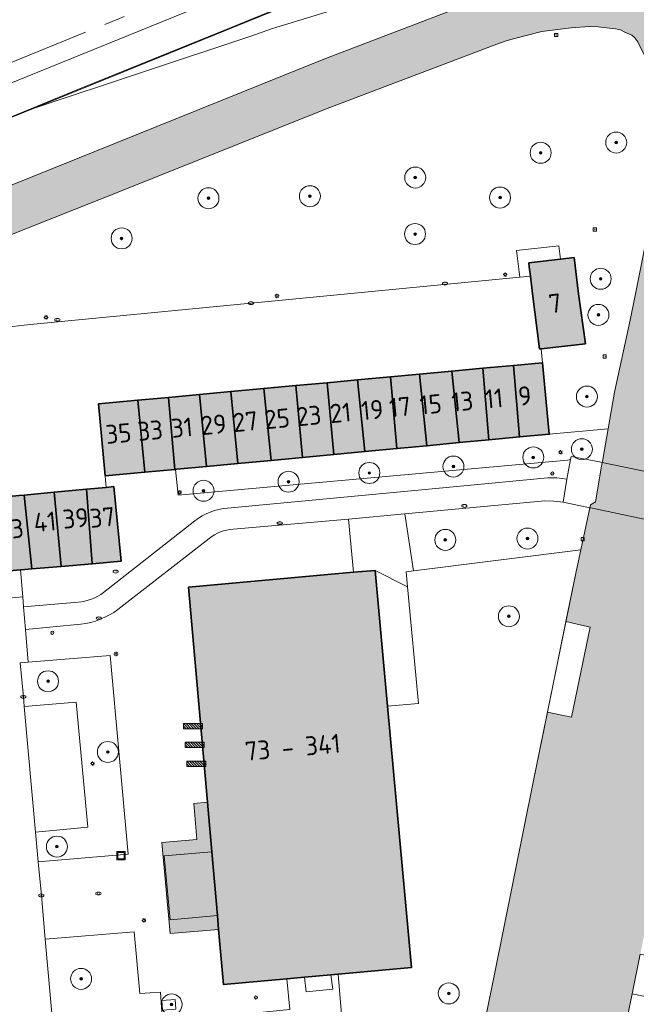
# Model space of a CAD drawing. Header units: metres. Extents: x 125349 to 128236, y 501602 to 503797.
# Tile 356 of 656: x 126668 to 126726, y 502682 to 502776. Entities that reach past the tile are written whole.
import ezdxf
from ezdxf.enums import TextEntityAlignment as Align

# ---------------------------------------------------------------- set-up
doc = ezdxf.new("R2010")
doc.units = ezdxf.units.M
doc.linetypes.add('AM-AS-SO', pattern=[16, 10, -2, 2, -2])
doc.layers.get('0').update_dxf_attribs({"linetype": 'CONTINUOUS'})
for name, color, linetype, lineweight in [('B-WE-AM-AS_SPOOR_TREIN-G', 10, 'AM-AS-SO', 18), ('B-WE-GK-BESCHOEIING-G', 130, 'GK-BESCHOEIING-SO', 18), ('B-WE-GK-KEERWAND_DAMWAND-G', 30, 'CONTINUOUS', 18), ('B-WE-GR-BEPLANTING_CULTUUR_BOSPLANTSOEN-GV', 90, 'CONTINUOUS', 18), ('B-WE-GR-BEPLANTING_CULTUUR_HEESTERS-GV', 90, 'CONTINUOUS', 18), ('B-WE-GR-BOOM-S-500', 90, 'CONTINUOUS', 18), ('B-WE-GR-GRAS-GV', 60, 'CONTINUOUS', 13), ('B-WE-GR-GROENVOORZIENING-GV', 80, 'CONTINUOUS', 18), ('B-WE-IE-MEUBILAIR-S', 7, 'CONTINUOUS', 18), ('B-WE-IE-MEUBILAIR_WEGMEUBILAIR-GV', 7, 'CONTINUOUS', 18), ('B-WE-IE-MEUBILAIR_WEGMEUBILAIR-S', 7, 'CONTINUOUS', 18), ('B-WE-IE-MEUBILAIR_WEGMEUBILAIR_AFVALBAK-S', 7, 'CONTINUOUS', 18), ('B-WE-IE-TERREINAFSCHEIDING_KUNSTMATIG_HEKWERK-G', 20, 'IE-TERREINAFSCHEIDING_KUNSTMATIG-SO', 18), ('B-WE-IE-TERREINAFSCHEIDING_KUNSTMATIG_MUUR-G', 90, 'IE-TERREINAFSCHEIDING_KUNSTMATIG-SO', 18), ('B-WE-KW-KUNSTWERK_DEK-GV', 170, 'CONTINUOUS', 18), ('B-WE-KW-KUNSTWERK_PERRON-GV', 170, 'CONTINUOUS', 18), ('B-WE-OG-BEBOUWING-GV', 7, 'CONTINUOUS', 35), ('B-WE-OG-BEBOUWING-T18', 10, 'CONTINUOUS', 18), ('B-WE-OG-BEBOUWING_LUIFEL-GV', 7, 'CONTINUOUS', 18), ('B-WE-OG-BEBOUWING_TRAP-GV', 7, 'CONTINUOUS', 18), ('B-WE-OG-TERREIN_BEGROEID-GV', 7, 'CONTINUOUS', 18), ('B-WE-OG-TERREIN_ERF-GV', 7, 'CONTINUOUS', 18), ('B-WE-OG-TERREIN_OEVER-GV', 7, 'CONTINUOUS', 18), ('B-WE-OG-WATER_SLOOT-GV', 120, 'CONTINUOUS', 18), ('B-WE-VH-HALFVERHARDING-GV', 130, 'CONTINUOUS', 18), ('B-WE-VH-OPENVERHARDING-GV', 90, 'CONTINUOUS', 18), ('B-WE-VH-OPENVERHARDING_BETONSTRAATSTEEN-GV', 90, 'CONTINUOUS', 18)]:
    doc.layers.add(name, color=color, linetype=linetype, lineweight=lineweight)
for name, color, linetype, lineweight, true_color in [('B-WE-OG-BEBOUWING-V', 7, 'CONTINUOUS', 18, 0xcc646e), ('B-WE-OG-BEBOUWING_LUIFEL-V', 7, 'CONTINUOUS', 18, 0xcc646e), ('B-WE-OG-BEBOUWING_TRAP-V', 7, 'CONTINUOUS', 18, 0xff9999), ('B-WE-OG-WATER_SLOOT-V', 7, 'CONTINUOUS', 18, 0x73e9ff)]:
    doc.layers.add(name, color=color, linetype=linetype, lineweight=lineweight, true_color=true_color)
doc.styles.add('NLCS-ISO', font='NLCS-ISO.ttf')
doc.styles.add('NLCS-ISO-M1000-T18', font='NLCS-ISO.ttf', dxfattribs={"height": 1.8})
doc.linetypes.add('GK-BESCHOEIING-SO', pattern='A,18,-3,[1,NLCS.SHX,S=0.6,R=0,X=0,Y=0],-3', length=24)
doc.linetypes.add('IE-TERREINAFSCHEIDING_KUNSTMATIG-SO', pattern='A,4,[82,NLCS.SHX,S=0.75,R=90,X=0,Y=0],4,-2', length=10)

# ---------------------------------------------------------------- blocks, each defined once
blk = doc.blocks.new('SIE-WEG_AFVALBAK-SO')
at = {"color": 0, "linetype": 'ByBlock', "lineweight": 18}
for points in [[(-2, -2), (2, -2), (2, 2), (-2, 2)], [(-1.5, -1.5), (1.5, -1.5), (1.5, 1.5), (-1.5, 1.5)]]:
    blk.add_lwpolyline(points, close=True, dxfattribs=at)
blk = doc.blocks.new('SIE-MEUBILAIR_BORD_LOCATIEPAAL-SO')
blk.add_lwpolyline([(-0.75, -0.75), (0.75, -0.75), (0.75, 0.75), (-0.75, 0.75)], close=True)
at = {"style": 'NLCS-ISO'}
blk.add_text('lp', height=0.75, dxfattribs=at).set_placement((0.01, 0.12), align=Align.MIDDLE_CENTER)
blk = doc.blocks.new('SIE-MEUBILAIR_PAAL_LICHTMAST-SO')
for points in [[(-0.62, 0), (-1, 0)], [(-0.71, 0.71), (-0.44, 0.44)], [(0, 1), (0, 0.62)], [(0.44, 0.44), (0.71, 0.71)], [(1, 0), (0.62, 0)], [(-0.71, -0.71), (-0.44, -0.44)], [(0, -0.62), (0, -1)], [(0.44, -0.44), (0.71, -0.71)]]:
    blk.add_lwpolyline(points)
blk.add_circle((0, 0), 0.5)
blk = doc.blocks.new('SIE-MEUBILAIR_PAAL_AFSLUITPAAL-SO')
blk.add_circle((0, 0), 0.75)
at = {"style": 'NLCS-ISO'}
blk.add_text('af', height=0.75, dxfattribs=at).set_placement((0, 0.05), align=Align.MIDDLE_CENTER)
blk = doc.blocks.new('SIE-MEUBILAIR_PAAL_VERKEERSBORD-SO')
blk.add_circle((0, 0), 0.75)
at = {"style": 'NLCS-ISO'}
blk.add_text('vb', height=0.75, dxfattribs=at).set_placement((0, 0.07), align=Align.MIDDLE_CENTER)
blk = doc.blocks.new('SIE-MEUBILAIR_PUT_KOLK-SO')
blk.add_ellipse((0, 0), major_axis=(1.25, 0), ratio=0.54)
at = {"style": 'NLCS-ISO'}
blk.add_text('klk', height=0.75, dxfattribs=at).set_placement((0.03, 0), align=Align.MIDDLE_CENTER)
blk = doc.blocks.new('SIE-MEUBILAIR_PUT_RIOOLPUT-SO')
blk.add_ellipse((0, 0), major_axis=(1.25, 0), ratio=0.54)
at = {"style": 'NLCS-ISO'}
blk.add_text('ri', height=0.75, dxfattribs=at).set_placement((-0.04, 0.07), align=Align.MIDDLE_CENTER)
blk = doc.blocks.new('SIE-WEG_FIETSREK-SO')
for p, q in [((-4.5, 1.25), (-2, -1.25)), ((-4.5, 0), (-3.25, -1.25)), ((-3.25, 1.25), (-0.75, -1.25)), ((-2, 1.25), (0.5, -1.25)), ((-0.75, 1.25), (1.75, -1.25)), ((0.5, 1.25), (3, -1.25)), ((1.76, 1.25), (4.26, -1.25)), ((3.01, 1.25), (4.5, -0.24)), ((4.26, 1.25), (4.5, 1.01))]:
    blk.add_line(p, q)
at = {"flags": 128}
blk.add_lwpolyline([(4.51, -1.25), (-4.51, -1.25), (-4.51, 1.25), (4.51, 1.25), (4.51, -1.25)], close=True, dxfattribs=at)
blk = doc.blocks.new('SGR-BOOM_01-SO')
at = {"linetype": 'ByBlock', "lineweight": 18}
h = blk.add_hatch(color=0, dxfattribs=at)
h.dxf.hatch_style = 1
edge = h.paths.add_edge_path()
edge.add_arc((0, 0), 0.25, 0, 360)
at = {"color": 0, "linetype": 'ByBlock', "lineweight": 18}
for radius in [2, 0.25]:
    blk.add_circle((0, 0), radius, dxfattribs=at)

msp = doc.modelspace()

# ---------------------------------------------------------------- hatches: boundary and pattern name
at = {"layer": 'B-WE-OG-BEBOUWING-V'}
for points in [[(126716.248, 502751.676), (126716.444, 502750), (126717.132, 502744.745), (126717.277, 502744.761), (126721.489, 502745.231), (126720.83, 502750), (126720.407, 502753.438), (126719.116, 502753.287), (126716.101, 502752.935), (126716.143, 502752.572)], [(126711.709, 502742.902), (126712.279, 502736.078), (126715.213, 502736.354), (126714.648, 502743.175)], [(126714.648, 502743.175), (126715.213, 502736.354), (126718.044, 502736.621), (126717.402, 502743.431)], [(126706.388, 502735.523), (126705.699, 502742.343), (126702.918, 502742.084), (126703.535, 502735.254)], [(126706.388, 502735.523), (126709.481, 502735.815), (126708.76, 502742.627), (126705.699, 502742.343)], [(126711.709, 502742.902), (126708.76, 502742.627), (126709.481, 502735.815), (126712.279, 502736.078)], [(126694.546, 502734.408), (126693.904, 502741.246), (126690.874, 502740.964), (126691.564, 502734.127)], [(126694.546, 502734.408), (126697.524, 502734.688), (126696.899, 502741.524), (126693.904, 502741.246)], [(126696.899, 502741.524), (126697.524, 502734.688), (126700.5, 502734.969), (126699.796, 502741.794)], [(126699.796, 502741.794), (126700.5, 502734.969), (126703.535, 502735.254), (126702.918, 502742.084)], [(126685.414, 502733.548), (126684.732, 502740.393), (126681.805, 502740.12), (126682.394, 502733.263), (126682.472, 502733.271), (126682.581, 502733.281)], [(126688.398, 502733.829), (126687.736, 502740.672), (126684.732, 502740.393), (126685.414, 502733.548)], [(126688.398, 502733.829), (126691.564, 502734.127), (126690.874, 502740.964), (126687.736, 502740.672)], [(126679.542, 502732.995), (126678.877, 502739.848), (126675.128, 502739.499), (126675.769, 502732.639)], [(126679.542, 502732.995), (126682.394, 502733.263), (126681.805, 502740.12), (126678.877, 502739.848)], [(126671.563, 502724.034), (126670.901, 502731.083), (126668.059, 502730.813), (126668.78, 502723.8)], [(126671.563, 502724.034), (126674.533, 502724.283), (126674.532, 502724.291), (126673.995, 502731.378), (126670.901, 502731.083)], [(126674.533, 502724.283), (126677.289, 502724.515), (126676.603, 502731.626), (126675.874, 502731.557), (126673.995, 502731.378), (126674.532, 502724.291)], [(126664.911, 502730.516), (126665.587, 502723.511), (126667.692, 502723.707), (126667.774, 502723.715), (126668.78, 502723.8), (126668.059, 502730.813), (126667.586, 502730.768)], [(126686.456, 502690.77), (126686.571, 502689.458), (126687.033, 502684.199), (126693.072, 502684.751), (126694.738, 502684.903), (126697.238, 502685.132), (126697.96, 502685.198), (126704.943, 502685.836), (126702.656, 502710.704), (126701.466, 502723.65), (126699.394, 502723.465), (126683.707, 502722.064), (126685.508, 502701.561), (126685.922, 502696.842)]]:
    msp.add_hatch(color=256, dxfattribs=at).paths.add_polyline_path(points)
at = {"layer": 'B-WE-OG-BEBOUWING_LUIFEL-V'}
msp.add_hatch(color=256, dxfattribs=at).paths.add_polyline_path([(126686.456, 502690.77), (126685.922, 502696.842), (126681.388, 502696.444), (126681.962, 502690.375)])
at = {"layer": 'B-WE-OG-BEBOUWING_TRAP-V'}
msp.add_hatch(color=256, dxfattribs=at).paths.add_polyline_path([(126686.571, 502689.458), (126686.456, 502690.77), (126685.922, 502696.842), (126685.508, 502701.561), (126684.199, 502701.446), (126684.503, 502698.029), (126681.177, 502697.73), (126681.962, 502689.053)])
at = {"layer": 'B-WE-OG-WATER_SLOOT-V'}
h = msp.add_hatch(color=256, dxfattribs=at)
edge = h.paths.add_edge_path()
edge.add_line((126721.048, 502725.601), (126720.6, 502723.542))
edge.add_line((126720.6, 502723.542), (126719.627, 502718.774))
edge.add_line((126719.627, 502718.774), (126721.95, 502718.24))
edge.add_line((126721.95, 502718.24), (126720.16, 502709.67))
edge.add_line((126720.16, 502709.67), (126717.866, 502710.138))
edge.add_line((126717.866, 502710.138), (126716.54, 502703.64))
edge.add_line((126716.54, 502703.64), (126712.796, 502685.021))
edge.add_line((126712.796, 502685.021), (126708.921, 502666.122))
edge.add_line((126708.921, 502666.122), (126711.29, 502665.61))
edge.add_line((126711.29, 502665.61), (126708.67, 502654.16))
edge.add_line((126708.67, 502654.16), (126706.616, 502654.742))
edge.add_line((126706.616, 502654.742), (126698.314, 502613.332))
edge.add_line((126698.314, 502613.332), (126695.926, 502601.153))
edge.add_line((126695.926, 502601.153), (126695.289, 502597.59))
edge.add_line((126695.289, 502597.59), (126694.378, 502593.801))
edge.add_line((126694.378, 502593.801), (126692.892, 502586.584))
edge.add_line((126692.892, 502586.584), (126694.89, 502586.15))
edge.add_line((126694.89, 502586.15), (126693.1, 502577.58))
edge.add_line((126693.1, 502577.58), (126691.11, 502577.934))
edge.add_line((126691.11, 502577.934), (126689.147, 502568.403))
edge.add_line((126689.147, 502568.403), (126694.479, 502568.448))
edge.add_line((126694.479, 502568.448), (126696.429, 502568.465))
edge.add_line((126696.429, 502568.465), (126701.893, 502568.511))
edge.add_line((126701.893, 502568.511), (126703.648, 502576.991))
edge.add_line((126703.648, 502576.991), (126705.615, 502586.492))
edge.add_line((126705.615, 502586.492), (126709.119, 502602.717))
edge.add_line((126709.119, 502602.717), (126710.353, 502608.743))
edge.add_line((126710.353, 502608.743), (126710.521, 502609.666))
edge.add_line((126710.521, 502609.666), (126711.314, 502613.391))
edge.add_line((126711.314, 502613.391), (126711.372, 502613.857))
edge.add_line((126711.372, 502613.857), (126711.637, 502615.184))
edge.add_line((126711.637, 502615.184), (126713.383, 502623.725))
edge.add_line((126713.383, 502623.725), (126711.16, 502624.23))
edge.add_line((126711.16, 502624.23), (126712.97, 502632.59))
edge.add_line((126712.97, 502632.59), (126715.119, 502632.08))
edge.add_line((126715.119, 502632.08), (126718.055, 502645.95))
edge.add_line((126718.055, 502645.95), (126720.616, 502658.044))
edge.add_line((126720.616, 502658.044), (126722.007, 502664.512))
edge.add_line((126722.007, 502664.512), (126719.75, 502664.94))
edge.add_line((126719.75, 502664.94), (126721.79, 502674.07))
edge.add_line((126721.79, 502674.07), (126723.924, 502673.586))
edge.add_line((126723.924, 502673.586), (126723.988, 502673.894))
edge.add_line((126723.988, 502673.894), (126725.944, 502683.308))
edge.add_line((126725.944, 502683.308), (126726.71, 502687.08))
edge.add_line((126726.71, 502687.08), (126728.867, 502697.831))
edge.add_line((126728.867, 502697.831), (126730.036, 502703.147))
edge.add_line((126730.036, 502703.147), (126733.197, 502718.169))
edge.add_line((126733.197, 502718.169), (126735.025, 502726.855))
edge.add_line((126735.025, 502726.855), (126735.772, 502730.903))
edge.add_line((126735.772, 502730.903), (126735.84, 502731.27))
edge.add_line((126735.84, 502731.27), (126736.582, 502734.692))
edge.add_line((126736.582, 502734.692), (126748.107, 502743.538))
edge.add_line((126748.107, 502743.538), (126755.346, 502744.947))
edge.add_line((126755.346, 502744.947), (126756.488, 502746.514))
edge.add_line((126756.488, 502746.514), (126756.408, 502747.227))
edge.add_line((126756.408, 502747.227), (126754.982, 502748.498))
edge.add_line((126754.982, 502748.498), (126747.239, 502747.544))
edge.add_line((126747.239, 502747.544), (126745.51, 502750))
edge.add_line((126745.51, 502750), (126742.958, 502753.626))
edge.add_line((126742.958, 502753.626), (126741.642, 502755.31))
edge.add_line((126741.642, 502755.31), (126741.848, 502765.585))
edge.add_line((126741.848, 502765.585), (126739.322, 502772.93))
edge.add_line((126739.322, 502772.93), (126738.812, 502774.414))
edge.add_line((126738.812, 502774.414), (126735.246, 502784.556))
edge.add_line((126735.246, 502784.556), (126734.924, 502784.332))
edge.add_line((126734.924, 502784.332), (126734.59, 502784.92))
edge.add_line((126734.59, 502784.92), (126733.005, 502786.001))
edge.add_line((126733.005, 502786.001), (126732.969, 502786.007))
edge.add_line((126732.969, 502786.007), (126730.368, 502785.732))
edge.add_line((126730.368, 502785.732), (126730.758, 502784.828))
edge.add_line((126730.758, 502784.828), (126730.551, 502784.738))
edge.add_line((126730.551, 502784.738), (126730.29, 502785.342))
edge.add_line((126730.29, 502785.342), (126727.247, 502784.118))
edge.add_line((126727.247, 502784.118), (126727.471, 502783.482))
edge.add_line((126727.471, 502783.482), (126727.192, 502783.367))
edge.add_line((126727.192, 502783.367), (126726.853, 502784.32))
edge.add_line((126726.853, 502784.32), (126721.424, 502781.729))
edge.add_line((126721.424, 502781.729), (126716.856, 502780.129))
edge.add_line((126716.856, 502780.129), (126696.57, 502772.348))
edge.add_line((126696.57, 502772.348), (126641.156, 502750))
edge.add_line((126641.156, 502750), (126617.566, 502740.478))
edge.add_line((126617.566, 502740.478), (126605.788, 502735.704))
edge.add_line((126605.788, 502735.704), (126590.215, 502729.323))
edge.add_line((126590.215, 502729.323), (126547.234, 502711.995))
edge.add_line((126547.234, 502711.995), (126546.9, 502711.42))
edge.add_line((126546.9, 502711.42), (126546.39, 502710.542))
edge.add_line((126546.39, 502710.542), (126547.47, 502708.146))
edge.add_line((126547.47, 502708.146), (126548.771, 502707.671))
edge.add_line((126548.771, 502707.671), (126553.798, 502709.85))
edge.add_line((126553.798, 502709.85), (126575.321, 502718.987))
edge.add_line((126575.321, 502718.987), (126646.394, 502747.541))
edge.add_line((126646.394, 502747.541), (126652.607, 502750))
edge.add_line((126652.607, 502750), (126675.17, 502758.93))
edge.add_line((126675.17, 502758.93), (126697.168, 502767.741))
edge.add_line((126697.168, 502767.741), (126713.045, 502773.758))
edge.add_line((126713.045, 502773.758), (126714.045, 502774.109))
edge.add_line((126714.045, 502774.109), (126715.844, 502774.611))
edge.add_line((126715.844, 502774.611), (126717.343, 502774.963))
edge.add_line((126717.343, 502774.963), (126718.343, 502775.114))
edge.add_line((126718.343, 502775.114), (126720.143, 502775.316))
edge.add_line((126720.143, 502775.316), (126721.892, 502775.468))
edge.add_line((126721.892, 502775.468), (126722.692, 502775.419))
edge.add_line((126722.692, 502775.419), (126723.492, 502775.32))
edge.add_line((126723.492, 502775.32), (126724.342, 502775.221))
edge.add_line((126724.342, 502775.221), (126724.842, 502775.122))
edge.add_line((126724.842, 502775.122), (126725.242, 502774.922))
edge.add_line((126725.242, 502774.922), (126725.893, 502774.623))
edge.add_line((126725.893, 502774.623), (126726.193, 502774.373))
edge.add_line((126726.193, 502774.373), (126726.465, 502773.999))
edge.add_line((126726.465, 502773.999), (126729.223, 502768.348))
edge.add_arc((126725.798, 502766.654), 3.821, -17.60745, 26.31569, ccw=False)
edge.add_line((126729.44, 502765.498), (126727.698, 502757.159))
edge.add_line((126727.698, 502757.159), (126726.25, 502750))
edge.add_line((126726.25, 502750), (126725.74, 502747.48))
edge.add_line((126725.74, 502747.48), (126724.27, 502740.627))
edge.add_line((126724.27, 502740.627), (126723.651, 502737.126))
edge.add_line((126723.651, 502737.126), (126723.136, 502734.212))
edge.add_line((126723.136, 502734.212), (126723.089, 502733.932))
edge.add_line((126723.089, 502733.932), (126723.03, 502733.578))
edge.add_line((126723.03, 502733.578), (126722.459, 502730.18))
edge.add_line((126722.459, 502730.18), (126721.981, 502729.896))
edge.add_line((126721.981, 502729.896), (126721.919, 502729.611))
edge.add_line((126721.919, 502729.611), (126721.048, 502725.601))

# ---------------------------------------------------------------- linework, layer by layer
at = {"layer": 'B-WE-AM-AS_SPOOR_TREIN-G', "flags": 128}
msp.add_lwpolyline([(126382.953, 502656.767), (126392.939, 502660.825), (126407.407, 502666.689), (126417.824, 502670.898), (126451.671, 502684.627), (126465.953, 502690.404), (126479.17, 502695.767), (126493.366, 502701.518), (126508.229, 502707.538), (126519.227, 502711.985), (126533.067, 502717.592), (126546.779, 502723.169), (126558.742, 502728.029), (126571.534, 502733.241), (126584.581, 502738.541), (126600.183, 502744.899), (126614.892, 502750.891), (126631.927, 502757.829), (126646.546, 502763.779), (126661.212, 502769.751), (126677.144, 502776.228), (126692.819, 502782.619), (126706.359, 502788.119), (126722.478, 502794.676)], dxfattribs=at)
at = {"layer": 'B-WE-GK-BESCHOEIING-G', "flags": 128}
for points in [[(126725.74, 502747.48), (126726.25, 502750), (126727.698, 502757.159), (126729.44, 502765.498), (126729.593, 502766.213), (126729.608, 502766.944), (126729.483, 502767.665), (126729.223, 502768.348), (126726.465, 502773.999)], [(126689.147, 502568.403), (126694.378, 502593.801), (126695.289, 502597.59), (126695.926, 502601.153), (126698.314, 502613.332), (126707.842, 502660.859), (126712.796, 502685.021), (126716.54, 502703.64), (126720.6, 502723.542), (126721.981, 502729.896)], [(126725.944, 502683.308), (126722.954, 502668.918), (126720.616, 502658.044), (126718.055, 502645.95), (126714.308, 502628.251), (126711.637, 502615.184), (126711.372, 502613.857), (126711.314, 502613.391)]]:
    msp.add_lwpolyline(points, dxfattribs=at)
at = {"layer": 'B-WE-GK-KEERWAND_DAMWAND-G', "flags": 128}
msp.add_lwpolyline([(126728.983, 502686.618), (126726.71, 502687.08), (126725.944, 502683.308), (126728.253, 502682.839)], dxfattribs=at)
at = {"layer": 'B-WE-GR-BEPLANTING_CULTUUR_BOSPLANTSOEN-GV', "flags": 128}
for points in [[(126726.465, 502773.999), (126726.193, 502774.373), (126725.893, 502774.623), (126725.242, 502774.922), (126724.842, 502775.122), (126724.342, 502775.221), (126723.492, 502775.32), (126722.692, 502775.419), (126721.892, 502775.468), (126720.143, 502775.316), (126718.343, 502775.114), (126717.343, 502774.963), (126715.844, 502774.611), (126714.045, 502774.109), (126713.045, 502773.758), (126697.168, 502767.741), (126675.17, 502758.93), (126652.607, 502750), (126646.394, 502747.541), (126575.321, 502718.987)], [(126718.044, 502736.621), (126723.651, 502737.126), (126724.27, 502740.627), (126725.74, 502747.48), (126726.25, 502750), (126727.698, 502757.159)], [(126622.024, 502731.163), (126635.748, 502735.995), (126665.013, 502746.355), (126666.024, 502746.654), (126666.983, 502746.875), (126668.048, 502747.002), (126668.976, 502747.1), (126715.235, 502751.578), (126714.924, 502754.106), (126718.957, 502754.577), (126719.116, 502753.287), (126720.407, 502753.438), (126720.83, 502750), (126721.489, 502745.231), (126717.277, 502744.761), (126717.402, 502743.431), (126718.044, 502736.621)], [(126679.048, 502613.61), (126685.145, 502614.934), (126688.432, 502616.109), (126690.272, 502616.063), (126697.02, 502621.523), (126701.068, 502647.623), (126697.96, 502685.198), (126697.238, 502685.132), (126697.427, 502683.768), (126694.918, 502683.493), (126694.738, 502684.9), (126694.738, 502684.903), (126693.072, 502684.751), (126693.343, 502681.825)]]:
    msp.add_lwpolyline(points, dxfattribs=at)
at = {"layer": 'B-WE-GR-BEPLANTING_CULTUUR_HEESTERS-GV', "flags": 128}
for points in [[(126723.136, 502734.212), (126723.651, 502737.126), (126718.044, 502736.621), (126715.213, 502736.354), (126712.279, 502736.078), (126709.481, 502735.815), (126706.388, 502735.523), (126703.535, 502735.254), (126700.5, 502734.969), (126697.524, 502734.688), (126694.546, 502734.408), (126691.564, 502734.127), (126688.398, 502733.829), (126685.414, 502733.548), (126682.581, 502733.281), (126682.472, 502733.271), (126682.719, 502730.799), (126719.782, 502734.148), (126720.082, 502734.197), (126719.724, 502732.349), (126719.365, 502730.151), (126721.919, 502729.611), (126721.981, 502729.896), (126722.459, 502730.18), (126723.03, 502733.578), (126723.089, 502733.932)], [(126705.13, 502723.6), (126721.048, 502725.601), (126721.919, 502729.611), (126719.365, 502730.151), (126718.465, 502730.255), (126717.615, 502730.258), (126704.301, 502729.025)], [(126669.4, 502695.874), (126677.953, 502696.604), (126676.249, 502715.534), (126668.429, 502714.909), (126667.675, 502714.849), (126667.978, 502711.617), (126668.069, 502710.674), (126673.018, 502711.081), (126674.104, 502699.183), (126669.14, 502698.719)], [(126681.236, 502680.663), (126681.024, 502683.463), (126679.08, 502683.339), (126678.541, 502689.225), (126670.067, 502688.521), (126670.832, 502680.052), (126671.237, 502680.087), (126671.255, 502679.921), (126677.665, 502680.346)]]:
    msp.add_lwpolyline(points, close=True, dxfattribs=at)
at = {"layer": 'B-WE-GR-GRAS-GV', "flags": 128}
msp.add_lwpolyline([(126727.676, 502792.224), (126724.131, 502790.726), (126716.51, 502787.507), (126716.683, 502787.074), (126716.219, 502786.885), (126668.993, 502767.682), (126689.633, 502774.545), (126691.696, 502775.262), (126700.551, 502778.004), (126705.191, 502779.892), (126713.469, 502783.708), (126717.082, 502785.259), (126721.197, 502787.468), (126724.258, 502788.793), (126724.843, 502789.027), (126728.382, 502790.44), (126745.01, 502797.078), (126745.542, 502797.134), (126748.023, 502798.194), (126747.456, 502798.753), (126746.379, 502799.263), (126745.193, 502799.392), (126744.032, 502799.124)], close=True, dxfattribs=at)
at = {"layer": 'B-WE-GR-GROENVOORZIENING-GV', "flags": 128}
msp.add_lwpolyline([(126719.627, 502718.774), (126717.866, 502710.138), (126720.16, 502709.67), (126721.95, 502718.24)], close=True, dxfattribs=at)
at = {"layer": 'B-WE-IE-MEUBILAIR_WEGMEUBILAIR-GV', "flags": 128}
msp.add_lwpolyline([(126682.432, 502682.768), (126681.163, 502682.68), (126681.24, 502681.763), (126682.509, 502681.851)], close=True, dxfattribs=at)
at = {"layer": 'B-WE-IE-TERREINAFSCHEIDING_KUNSTMATIG_HEKWERK-G', "flags": 128}
msp.add_lwpolyline([(126558.953, 502723.002), (126567.477, 502726.491), (126577.709, 502730.644), (126587.76, 502734.738), (126599.438, 502739.478), (126608.282, 502743.04), (126621.147, 502748.291), (126629.348, 502751.606), (126641.772, 502756.63), (126652.679, 502761.111), (126663.487, 502765.493), (126673.156, 502769.444), (126687.756, 502775.373), (126699.473, 502780.172), (126706.855, 502783.193), (126716.429, 502787.068), (126715.456, 502789.516)], dxfattribs=at)
at = {"layer": 'B-WE-IE-TERREINAFSCHEIDING_KUNSTMATIG_MUUR-G', "flags": 128}
msp.add_lwpolyline([(126539.368, 502715.004), (126539.82, 502715.183), (126541.83, 502715.979), (126558.953, 502723.002), (126668.993, 502767.682), (126716.219, 502786.885), (126716.683, 502787.074), (126715.552, 502789.901)], dxfattribs=at)
at = {"layer": 'B-WE-KW-KUNSTWERK_DEK-GV', "flags": 128}
msp.add_lwpolyline([(126721.919, 502729.611), (126722.012, 502729.591), (126734.85, 502726.89), (126735.025, 502726.855), (126738.197, 502726.227), (126738.205, 502726.267), (126738.657, 502728.574), (126739.014, 502730.222), (126739.066, 502730.572), (126735.84, 502731.27), (126735.769, 502731.285), (126723.089, 502733.932), (126722.831, 502733.986), (126720.133, 502734.497), (126720.082, 502734.197), (126719.724, 502732.349), (126719.365, 502730.151)], close=True, dxfattribs=at)
at = {"layer": 'B-WE-KW-KUNSTWERK_PERRON-GV', "flags": 128}
msp.add_lwpolyline([(126481.739, 502691.489), (126537.447, 502714.216), (126537.577, 502714.269), (126539.368, 502715.004), (126539.377, 502715.008), (126539.82, 502715.183), (126541.823, 502715.976), (126541.83, 502715.979), (126558.953, 502723.002), (126668.993, 502767.682), (126716.219, 502786.885), (126716.683, 502787.074), (126716.51, 502787.507), (126716.302, 502788.027), (126715.965, 502788.868), (126715.552, 502789.901), (126565.268, 502728.859), (126504.032, 502703.86), (126465.426, 502688.234)], dxfattribs=at)
at = {"layer": 'B-WE-OG-BEBOUWING-GV', "flags": 128}
for points in [[(126716.248, 502751.676), (126716.444, 502750), (126717.132, 502744.745), (126717.277, 502744.761), (126721.489, 502745.231), (126720.83, 502750), (126720.407, 502753.438), (126719.116, 502753.287), (126716.101, 502752.935), (126716.143, 502752.572)], [(126711.709, 502742.902), (126712.279, 502736.078), (126715.213, 502736.354), (126714.648, 502743.175)], [(126714.648, 502743.175), (126715.213, 502736.354), (126718.044, 502736.621), (126717.402, 502743.431)], [(126706.388, 502735.523), (126705.699, 502742.343), (126702.918, 502742.084), (126703.535, 502735.254)], [(126706.388, 502735.523), (126709.481, 502735.815), (126708.76, 502742.627), (126705.699, 502742.343)], [(126711.709, 502742.902), (126708.76, 502742.627), (126709.481, 502735.815), (126712.279, 502736.078)], [(126694.546, 502734.408), (126693.904, 502741.246), (126690.874, 502740.964), (126691.564, 502734.127)], [(126694.546, 502734.408), (126697.524, 502734.688), (126696.899, 502741.524), (126693.904, 502741.246)], [(126696.899, 502741.524), (126697.524, 502734.688), (126700.5, 502734.969), (126699.796, 502741.794)], [(126699.796, 502741.794), (126700.5, 502734.969), (126703.535, 502735.254), (126702.918, 502742.084)], [(126685.414, 502733.548), (126684.732, 502740.393), (126681.805, 502740.12), (126682.394, 502733.263), (126682.472, 502733.271), (126682.581, 502733.281)], [(126688.398, 502733.829), (126687.736, 502740.672), (126684.732, 502740.393), (126685.414, 502733.548)], [(126688.398, 502733.829), (126691.564, 502734.127), (126690.874, 502740.964), (126687.736, 502740.672)], [(126679.542, 502732.995), (126678.877, 502739.848), (126675.128, 502739.499), (126675.769, 502732.639)], [(126679.542, 502732.995), (126682.394, 502733.263), (126681.805, 502740.12), (126678.877, 502739.848)], [(126671.563, 502724.034), (126670.901, 502731.083), (126668.059, 502730.813), (126668.78, 502723.8)], [(126671.563, 502724.034), (126674.533, 502724.283), (126674.532, 502724.291), (126673.995, 502731.378), (126670.901, 502731.083)], [(126674.533, 502724.283), (126677.289, 502724.515), (126676.603, 502731.626), (126675.874, 502731.557), (126673.995, 502731.378), (126674.532, 502724.291)], [(126664.911, 502730.516), (126665.587, 502723.511), (126667.692, 502723.707), (126667.774, 502723.715), (126668.78, 502723.8), (126668.059, 502730.813), (126667.586, 502730.768)], [(126686.456, 502690.77), (126686.571, 502689.458), (126687.033, 502684.199), (126693.072, 502684.751), (126694.738, 502684.903), (126697.238, 502685.132), (126697.96, 502685.198), (126704.943, 502685.836), (126702.656, 502710.704), (126701.466, 502723.65), (126699.394, 502723.465), (126683.707, 502722.064), (126685.508, 502701.561), (126685.922, 502696.842)]]:
    msp.add_lwpolyline(points, close=True, dxfattribs=at)
at = {"layer": 'B-WE-OG-BEBOUWING_LUIFEL-GV', "flags": 128}
msp.add_lwpolyline([(126686.456, 502690.77), (126685.922, 502696.842), (126681.388, 502696.444), (126681.962, 502690.375)], close=True, dxfattribs=at)
at = {"layer": 'B-WE-OG-BEBOUWING_TRAP-GV', "flags": 128}
msp.add_lwpolyline([(126686.571, 502689.458), (126686.456, 502690.77), (126685.922, 502696.842), (126685.508, 502701.561), (126684.199, 502701.446), (126684.503, 502698.029), (126681.177, 502697.73), (126681.962, 502689.053)], close=True, dxfattribs=at)
at = {"layer": 'B-WE-OG-TERREIN_BEGROEID-GV', "flags": 128}
for points in [[(126701.466, 502723.65), (126704.556, 502722.072), (126704.42, 502723.509), (126705.13, 502723.6), (126704.301, 502729.025), (126698.927, 502728.527), (126699.394, 502723.465)], [(126701.466, 502723.65), (126702.656, 502710.704), (126705.606, 502710.975), (126704.556, 502722.072)]]:
    msp.add_lwpolyline(points, close=True, dxfattribs=at)
for points in [[(126708.921, 502666.122), (126712.796, 502685.021), (126716.54, 502703.64), (126717.866, 502710.138), (126719.627, 502718.774), (126720.6, 502723.542), (126721.048, 502725.601), (126705.13, 502723.6), (126704.42, 502723.509), (126704.556, 502722.072), (126705.606, 502710.975), (126702.656, 502710.704), (126704.943, 502685.836), (126697.96, 502685.198), (126701.068, 502647.623)], [(126726.71, 502687.08), (126725.944, 502683.308), (126723.988, 502673.894), (126723.924, 502673.586), (126722.954, 502668.918), (126722.007, 502664.512), (126720.616, 502658.044), (126718.055, 502645.95), (126715.119, 502632.08), (126714.308, 502628.251), (126713.383, 502623.725), (126711.637, 502615.184), (126711.372, 502613.857), (126711.314, 502613.391), (126710.521, 502609.666), (126711.628, 502609.449), (126712.833, 502609.212), (126712.958, 502609.546), (126713.809, 502609.89), (126718.164, 502608.937), (126718.488, 502610.362), (126719.667, 502615.296), (126725.683, 502642.211), (126734.59, 502682.278)]]:
    msp.add_lwpolyline(points, dxfattribs=at)
at = {"layer": 'B-WE-OG-TERREIN_ERF-GV', "flags": 128}
for points in [[(126685.508, 502701.561), (126684.199, 502701.446), (126684.503, 502698.029), (126681.177, 502697.73), (126681.962, 502689.053), (126686.571, 502689.458), (126686.456, 502690.77), (126685.922, 502696.842)], [(126694.738, 502684.903), (126694.738, 502684.9), (126694.918, 502683.493), (126697.427, 502683.768), (126697.238, 502685.132)]]:
    msp.add_lwpolyline(points, close=True, dxfattribs=at)
at = {"layer": 'B-WE-OG-TERREIN_OEVER-GV', "flags": 128}
msp.add_lwpolyline([(126728.382, 502790.44), (126724.843, 502789.027), (126724.258, 502788.793), (126721.197, 502787.468), (126717.082, 502785.259), (126713.469, 502783.708), (126705.191, 502779.892), (126700.551, 502778.004), (126691.696, 502775.262), (126689.633, 502774.545), (126668.993, 502767.682), (126558.953, 502723.002), (126541.83, 502715.979), (126541.823, 502715.976), (126546.9, 502711.42), (126547.234, 502711.995), (126590.215, 502729.323), (126605.788, 502735.704), (126617.566, 502740.478), (126641.156, 502750), (126696.57, 502772.348), (126716.856, 502780.129), (126721.424, 502781.729), (126726.853, 502784.32)], dxfattribs=at)
at = {"layer": 'B-WE-OG-WATER_SLOOT-GV', "flags": 128}
for points in [[(126726.853, 502784.32), (126721.424, 502781.729), (126716.856, 502780.129), (126696.57, 502772.348), (126641.156, 502750), (126617.566, 502740.478), (126605.788, 502735.704), (126590.215, 502729.323)], [(126575.321, 502718.987), (126646.394, 502747.541), (126652.607, 502750), (126675.17, 502758.93), (126697.168, 502767.741), (126713.045, 502773.758), (126714.045, 502774.109), (126715.844, 502774.611), (126717.343, 502774.963), (126718.343, 502775.114), (126720.143, 502775.316), (126721.892, 502775.468), (126722.692, 502775.419), (126723.492, 502775.32)], [(126723.492, 502775.32), (126724.342, 502775.221), (126724.842, 502775.122), (126725.242, 502774.922), (126725.893, 502774.623), (126726.193, 502774.373), (126726.465, 502773.999), (126729.223, 502768.348)], [(126729.44, 502765.498), (126727.698, 502757.159), (126726.25, 502750), (126725.74, 502747.48), (126724.27, 502740.627), (126723.651, 502737.126), (126723.136, 502734.212), (126723.089, 502733.932), (126723.03, 502733.578), (126722.459, 502730.18), (126721.981, 502729.896), (126721.919, 502729.611), (126721.048, 502725.601)], [(126721.048, 502725.601), (126720.6, 502723.542), (126719.627, 502718.774), (126721.95, 502718.24), (126720.16, 502709.67), (126717.866, 502710.138), (126716.54, 502703.64), (126712.796, 502685.021), (126708.921, 502666.122)], [(126723.988, 502673.894), (126725.944, 502683.308), (126726.71, 502687.08)]]:
    msp.add_lwpolyline(points, dxfattribs=at)
at = {"layer": 'B-WE-VH-HALFVERHARDING-GV', "flags": 128}
msp.add_lwpolyline([(126465.426, 502688.234), (126504.032, 502703.86), (126565.268, 502728.859), (126715.552, 502789.901), (126715.965, 502788.868), (126716.933, 502789.234), (126717.257, 502788.415), (126720.13, 502789.931), (126723.838, 502791.427), (126727.419, 502792.872)], dxfattribs=at)
at = {"layer": 'B-WE-VH-OPENVERHARDING-GV', "flags": 128}
msp.add_lwpolyline([(126716.248, 502751.676), (126716.143, 502752.572), (126716.101, 502752.935), (126719.116, 502753.287), (126718.957, 502754.577), (126714.924, 502754.106), (126715.235, 502751.578)], close=True, dxfattribs=at)
at = {"layer": 'B-WE-VH-OPENVERHARDING_BETONSTRAATSTEEN-GV', "flags": 128}
for points in [[(126716.248, 502751.676), (126715.235, 502751.578), (126668.976, 502747.1), (126668.048, 502747.002), (126666.983, 502746.875), (126666.024, 502746.654), (126665.013, 502746.355), (126635.748, 502735.995)], [(126667.586, 502730.768), (126668.059, 502730.813), (126670.901, 502731.083), (126673.995, 502731.378), (126675.874, 502731.557), (126675.769, 502732.639), (126675.128, 502739.499), (126678.877, 502739.848), (126681.805, 502740.12), (126684.732, 502740.393), (126687.736, 502740.672), (126690.874, 502740.964), (126693.904, 502741.246), (126696.899, 502741.524), (126699.796, 502741.794), (126702.918, 502742.084), (126705.699, 502742.343), (126708.76, 502742.627), (126711.709, 502742.902), (126714.648, 502743.175), (126717.402, 502743.431), (126717.277, 502744.761), (126717.132, 502744.745), (126716.444, 502750), (126716.248, 502751.676)], [(126687.415, 502729.575), (126706.22, 502731.354), (126717.925, 502732.456), (126718.775, 502732.453), (126719.724, 502732.349), (126720.082, 502734.197), (126719.782, 502734.148), (126682.719, 502730.799), (126682.472, 502733.271)], [(126682.472, 502733.271), (126682.394, 502733.263), (126679.542, 502732.995), (126675.769, 502732.639), (126675.874, 502731.557), (126676.603, 502731.626), (126677.289, 502724.515), (126674.533, 502724.283), (126671.563, 502724.034), (126668.78, 502723.8), (126667.774, 502723.715), (126667.692, 502723.707), (126667.923, 502721.115), (126668.007, 502720.166)], [(126687.957, 502727.582), (126698.927, 502728.527), (126704.301, 502729.025), (126717.615, 502730.258), (126718.465, 502730.255), (126719.365, 502730.151), (126719.724, 502732.349)], [(126719.724, 502732.349), (126718.775, 502732.453), (126717.925, 502732.456), (126706.22, 502731.354)], [(126706.22, 502731.354), (126687.415, 502729.575)], [(126669.4, 502695.874), (126669.69, 502692.694), (126670.067, 502688.521), (126678.541, 502689.225), (126679.08, 502683.339), (126681.024, 502683.463), (126681.236, 502680.663), (126684.61, 502680.962), (126689.856, 502681.48), (126693.343, 502681.825), (126693.072, 502684.751), (126687.033, 502684.199), (126686.571, 502689.458), (126681.962, 502689.053), (126681.177, 502697.73), (126684.503, 502698.029), (126684.199, 502701.446), (126685.508, 502701.561), (126683.707, 502722.064), (126699.394, 502723.465), (126698.927, 502728.527)], [(126675.614, 502721.542), (126684.297, 502728.36)], [(126698.927, 502728.527), (126687.957, 502727.582)], [(126685.665, 502726.685), (126676.98, 502719.931)], [(126670.832, 502680.052), (126670.067, 502688.521), (126669.69, 502692.694), (126669.4, 502695.874), (126669.14, 502698.719), (126668.069, 502710.674), (126667.978, 502711.617), (126667.675, 502714.849), (126668.429, 502714.909), (126668.18, 502718.022), (126668.007, 502720.166), (126667.923, 502721.115), (126662.567, 502720.632), (126663.443, 502711.798), (126663.445, 502711.783), (126663.447, 502711.768), (126663.448, 502711.753), (126663.806, 502707.7), (126664.601, 502698.906), (126664.647, 502698.084), (126665.18, 502692.211), (126667.025, 502671.813)], [(126668.007, 502720.166), (126673.2, 502720.614)], [(126673.2, 502720.614), (126668.007, 502720.166), (126668.18, 502718.022)], [(126673.435, 502718.533), (126668.18, 502718.022), (126668.429, 502714.909), (126676.249, 502715.534), (126677.953, 502696.604), (126669.4, 502695.874)], [(126668.18, 502718.022), (126673.435, 502718.533)]]:
    msp.add_lwpolyline(points, dxfattribs=at)
at = {"layer": 'B-WE-VH-OPENVERHARDING_BETONSTRAATSTEEN-GV'}
for points in [[(126687.415, 502729.575, 0.152439), (126684.297, 502728.36)], [(126687.957, 502727.582, 0.155801), (126685.665, 502726.685)], [(126675.614, 502721.542, -0.13514), (126673.2, 502720.614)], [(126673.435, 502718.533, 0.1382), (126676.98, 502719.931)]]:
    msp.add_lwpolyline(points, format="xyb", dxfattribs=at)
at = {"layer": 'B-WE-VH-OPENVERHARDING_BETONSTRAATSTEEN-GV', "flags": 128}
for points in [[(126662.745, 502723.246), (126659.613, 502722.953), (126656.609, 502722.673), (126653.764, 502722.407), (126650.708, 502722.122), (126647.685, 502721.84), (126644.694, 502721.561), (126641.654, 502721.277), (126638.654, 502720.997), (126635.68, 502720.719), (126632.719, 502720.443), (126629.714, 502720.162), (126626.551, 502719.867), (126626.153, 502719.834), (126626.365, 502717.349), (126638.475, 502718.452), (126653.524, 502719.816), (126662.567, 502720.632), (126667.923, 502721.115), (126667.692, 502723.707), (126665.587, 502723.511)], [(126668.069, 502710.674), (126669.14, 502698.719), (126674.104, 502699.183), (126673.018, 502711.081)]]:
    msp.add_lwpolyline(points, close=True, dxfattribs=at)

# ---------------------------------------------------------------- block references
at = {"layer": 'B-WE-GR-BOOM-S-500', "xscale": 0.5, "yscale": 0.5, "zscale": 0.5}
for p in [(126724.416, 502764.403), (126717.228, 502763.423), (126705.286, 502761.065), (126685.602, 502759.094), (126695.263, 502759.291), (126713.358, 502759.159), (126677.335, 502755.273), (126705.266, 502755.687), (126722.939, 502751.423), (126722.724, 502747.985), (126721.632, 502740.2), (126721.149, 502735.194), (126716.526, 502734.409), (126700.917, 502732.925), (126708.919, 502733.54), (126693.221, 502732.095), (126685.129, 502731.229), (126708.148, 502726.553), (126715.973, 502726.685), (126714.199, 502719.276), (126670.328, 502713.085), (126676.024, 502706.351), (126671.174, 502697.337), (126673.475, 502684.743), (126708.479, 502683.357), (126682.094, 502682.305)]:
    msp.add_blockref('SGR-BOOM_01-SO', p, dxfattribs=at)
at = {"layer": 'B-WE-IE-MEUBILAIR-S', "xscale": 0.2, "yscale": 0.2, "zscale": 0.2}
for name, p in [('SIE-MEUBILAIR_BORD_LOCATIEPAAL-SO', (126718.698, 502774.652)), ('SIE-MEUBILAIR_BORD_LOCATIEPAAL-SO', (126722.384, 502756.121)), ('SIE-MEUBILAIR_PAAL_LICHTMAST-SO', (126713.848, 502751.82)), ('SIE-MEUBILAIR_PUT_KOLK-SO', (126708.119, 502750.965)), ('SIE-MEUBILAIR_PAAL_LICHTMAST-SO', (126692.125, 502749.787)), ('SIE-MEUBILAIR_PUT_KOLK-SO', (126689.651, 502749.11)), ('SIE-MEUBILAIR_PAAL_LICHTMAST-SO', (126670.138, 502747.747)), ('SIE-MEUBILAIR_PUT_KOLK-SO', (126671.218, 502747.516)), ('SIE-MEUBILAIR_BORD_LOCATIEPAAL-SO', (126723.325, 502744.027)), ('SIE-MEUBILAIR_PAAL_LICHTMAST-SO', (126719.119, 502734.907)), ('SIE-MEUBILAIR_PAAL_AFSLUITPAAL-SO', (126718.342, 502732.87)), ('SIE-MEUBILAIR_PAAL_LICHTMAST-SO', (126682.87, 502731.084)), ('SIE-MEUBILAIR_PUT_KOLK-SO', (126709.961, 502729.785)), ('SIE-MEUBILAIR_PUT_KOLK-SO', (126692.387, 502728.155)), ('SIE-MEUBILAIR_BORD_LOCATIEPAAL-SO', (126721.232, 502726.621)), ('SIE-MEUBILAIR_PUT_RIOOLPUT-SO', (126676.766, 502723.534)), ('SIE-MEUBILAIR_PUT_KOLK-SO', (126675.168, 502719.084)), ('SIE-MEUBILAIR_PAAL_VERKEERSBORD-SO', (126670.734, 502717.706)), ('SIE-MEUBILAIR_PAAL_LICHTMAST-SO', (126676.803, 502715.675)), ('SIE-MEUBILAIR_PUT_KOLK-SO', (126667.978, 502711.617)), ('SIE-MEUBILAIR_PAAL_LICHTMAST-SO', (126674.566, 502705.25)), ('SIE-MEUBILAIR_PUT_KOLK-SO', (126669.69, 502692.694)), ('SIE-MEUBILAIR_PUT_KOLK-SO', (126675.123, 502692.876)), ('SIE-MEUBILAIR_PAAL_LICHTMAST-SO', (126679.45, 502690.316)), ('SIE-MEUBILAIR_PAAL_AFSLUITPAAL-SO', (126690.124, 502682.964))]:
    msp.add_blockref(name, p, dxfattribs=at)
at = {"layer": 'B-WE-IE-MEUBILAIR_WEGMEUBILAIR-S', "xscale": 0.2, "yscale": 0.2, "zscale": 0.2}
for p in [(126684.118, 502708.817), (126684.276, 502707.024), (126684.433, 502705.231)]:
    msp.add_blockref('SIE-WEG_FIETSREK-SO', p, dxfattribs=at)
at = {"layer": 'B-WE-IE-MEUBILAIR_WEGMEUBILAIR_AFVALBAK-S', "xscale": 0.2, "yscale": 0.2, "zscale": 0.2}
msp.add_blockref('SIE-WEG_AFVALBAK-SO', (126677.281, 502696.476), dxfattribs=at)

# ---------------------------------------------------------------- texts
at = {"layer": 'B-WE-OG-BEBOUWING-T18', "style": 'NLCS-ISO-M1000-T18'}
for s, rotation, p in [('7', 7.2, (126718.601, 502749.09)), ('11', 5.3, (126712.796, 502740.03)), ('9', 5.3, (126715.714, 502740.277)), ('17', 5.3, (126703.838, 502739.221)), ('15', 5.3, (126706.756, 502739.468)), ('13', 5.3, (126709.776, 502739.749)), ('25', 5.3, (126692.132, 502738.098)), ('23', 5.3, (126695.152, 502738.378)), ('21', 5.3, (126698.172, 502738.659)), ('19', 5.3, (126701.192, 502738.94)), ('31', 5.3, (126683.072, 502737.255)), ('29', 5.3, (126686.092, 502737.536)), ('27', 5.3, (126689.112, 502737.817)), ('35', 5.3, (126677.032, 502736.693)), ('33', 5.3, (126680.052, 502736.974)), ('37', 5.3, (126675.496, 502728.695)), ('41', 5.3, (126670.03, 502728.286)), ('39', 5.3, (126672.945, 502728.618)), ('43', 7.3, (126666.752, 502727.557)), ('73 - 341', 5, (126693.618, 502706.802))]:
    msp.add_text(s, height=1.8, rotation=rotation, dxfattribs=at).set_placement(p, align=Align.MIDDLE)

doc.saveas('drawing.dxf')
